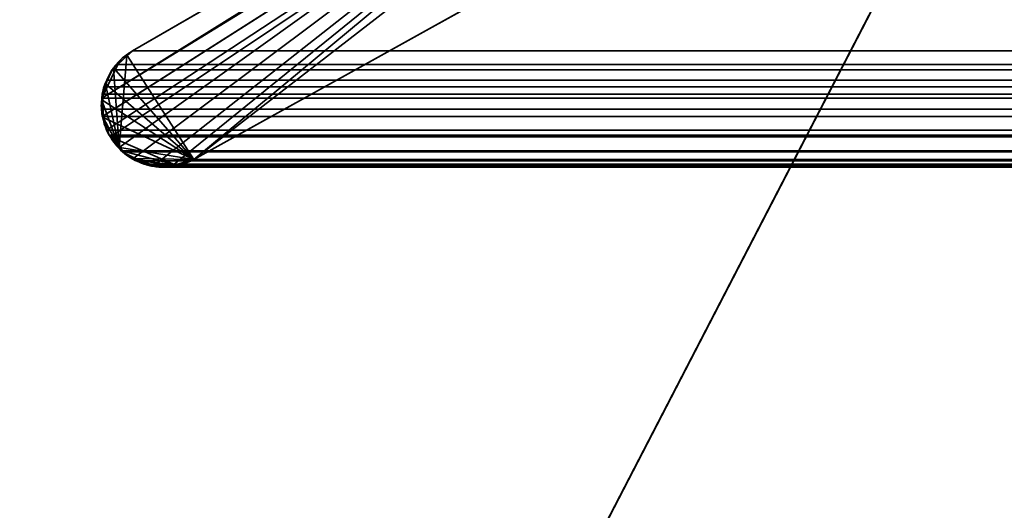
# Model space of a CAD drawing. Header units: millimetres. Extents: x -603 to 3703, y -115 to 193.
# Tile 453 of 656: x 1031.86 to 1037.74, y -6.8 to -3.86. Entities that reach past the tile are written whole.
import ezdxf

# ---------------------------------------------------------------- set-up
doc = ezdxf.new("R2010")
doc.units = ezdxf.units.MM
doc.layers.add('152', color=7, linetype='Continuous', true_color=0xffffff)

# ---------------------------------------------------------------- blocks, each defined once
blk = doc.blocks.new('UG_SURFACE_002')
at = {"layer": '152', "color": 252, "linetype": 'Continuous', "lineweight": 35}
for points in [[(2165, -18, 2212.25), (2165, 174.4, 2212.25), (835, 174.4, 2212.25), (835, -18, 2212.25)], [(985, -18, 2062.2499), (985, 174.4, 2062.2499), (2015.0001, 174.4, 2062.2499), (2015.0001, -18, 2062.2499)]]:
    blk.add_3dface(points, dxfattribs=at)
blk = doc.blocks.new('UG_SURFACE_055')
at = {"layer": '152', "color": 252, "linetype": 'Continuous', "lineweight": 35}
for points in [[(1023.5, -29.92, 2023.7501), (1976.5, -29.92, 2023.7501), (1976.5, 14.42, 2023.7501), (1023.5, 14.42, 2023.7501)], [(1025, -29.92, 2022.2499), (1025, 14.42, 2022.2499), (1975, 14.42, 2022.2499), (1975, -29.92, 2022.2499)]]:
    blk.add_3dface(points, dxfattribs=at)
blk = doc.blocks.new('UG_SURFACE_057')
at = {"layer": '152', "color": 252, "linetype": 'Continuous', "lineweight": 35}
for points in [[(1041, 4.0145, -7.75), (1026, 4.0145, -7.75), (1026, -24.9528, -7.75), (1974, -24.9528, -7.75)], [(1026, -24.9528, -8.75), (1026, 4.0145, -8.75), (1041, 4.0145, -8.75)], [(1041, 4.0145, -8.75), (1959, 4.0145, -8.75), (1026, -24.9528, -8.75)], [(1959, 4.0145, -8.75), (1974, 4.0145, -8.75), (1974, -24.9528, -8.75), (1026, -24.9528, -8.75)]]:
    blk.add_3dface(points, dxfattribs=at)
blk = doc.blocks.new('UG_SURFACE_092')
at = {"layer": '152', "color": 7, "linetype": 'Continuous', "lineweight": 35}
for points in [[(1040.2764, -0.597, -8.75), (1032.8995, -4.6975, -8.75), (1037.2902, -1.2961, -8.75), (1039.4056, -0.0688, -8.75)], [(1039.4056, -0.0688, 2007.8444), (1037.2902, -1.2961, 2009.9597), (1032.8995, -4.6975, 2014.3504), (1040.2764, -0.597, 2006.9735)], [(1040.2764, -0.597, 2006.9735), (1032.8995, -4.6975, 2014.3504), (1032.8995, -4.6975, -8.75), (1040.2764, -0.597, -8.75)], [(1036.3175, -1.8586, -8.75), (1036.3632, -1.8237, -8.75), (1037.2902, -1.2961, -8.75), (1032.8995, -4.6975, -8.75)], [(1032.8995, -4.6975, 2014.3504), (1037.2902, -1.2961, 2009.9597), (1036.3175, -1.8586, 2010.9324)], [(1032.4529, -4.6262, 2014.797), (1036.3175, -1.8586, 2010.9324), (1032.5317, -4.0486, 2014.7183), (1032.4993, -4.0777, 2014.7507)], [(1036.3175, -1.8586, 2010.9324), (1032.4529, -4.6262, 2014.797), (1032.4779, -4.6566, 2014.7722), (1032.5418, -4.6873, 2014.7083)], [(1032.5009, -4.0763, -8.75), (1032.5317, -4.0486, -8.75), (1036.3175, -1.8586, -8.75), (1032.8995, -4.6975, -8.75)], [(1032.5317, -4.0486, 2014.7183), (1036.3175, -1.8586, 2010.9324), (1036.3175, -1.8586, -8.75), (1032.5317, -4.0486, -8.75)], [(1036.3175, -1.8586, 2010.9324), (1032.5418, -4.6873, 2014.7083), (1032.6461, -4.7372, 2014.6039), (1032.6587, -4.7364, 2014.5912)], [(1032.6587, -4.7364, 2014.5912), (1032.7802, -4.728, 2014.4699), (1036.3175, -1.8586, 2010.9324)], [(1036.3175, -1.8586, 2010.9324), (1032.7802, -4.728, 2014.4699), (1032.8406, -4.7238, 2014.4095), (1032.8995, -4.6975, 2014.3504)], [(1032.5009, -4.0763, -8.75), (1032.4993, -4.0777, 2014.7507), (1032.5317, -4.0486, 2014.7183)], [(1032.5317, -4.0486, 2014.7183), (1032.5317, -4.0486, -8.75), (1032.5009, -4.0763, -8.75)], [(1032.4993, -4.0777, 2014.7507), (1032.5009, -4.0763, -8.75), (1032.4179, -4.1507, -8.75)], [(1032.8995, -4.6975, -8.75), (1032.4179, -4.1507, -8.75), (1032.5009, -4.0763, -8.75)], [(1032.4179, -4.1507, -8.75), (1032.418, -4.1509, 2014.832), (1032.4993, -4.0777, 2014.7507)], [(1032.4529, -4.6262, 2014.797), (1032.4993, -4.0777, 2014.7507), (1032.418, -4.1509, 2014.832)], [(1032.418, -4.1509, 2014.832), (1032.4166, -4.1522, 2014.8335), (1032.3712, -4.2465, 2014.8787), (1032.4529, -4.6262, 2014.797)], [(1032.4173, -4.1512, -8.75), (1032.3712, -4.2465, 2014.8787), (1032.4166, -4.1522, 2014.8335)], [(1032.4173, -4.1512, -8.75), (1032.3718, -4.2453, -8.75), (1032.3712, -4.2465, 2014.8787)], [(1032.3718, -4.2453, -8.75), (1032.4173, -4.1512, -8.75), (1032.4179, -4.1507, -8.75), (1032.8995, -4.6975, -8.75)], [(1032.4166, -4.1522, 2014.8335), (1032.418, -4.1509, 2014.832), (1032.4179, -4.1507, -8.75), (1032.4173, -4.1512, -8.75)], [(1032.4529, -4.6262, 2014.797), (1032.3712, -4.2465, 2014.8787), (1032.359, -4.2719, 2014.8911), (1032.3495, -4.3457, 2014.9007)], [(1032.3541, -4.3454, -8.75), (1032.3495, -4.3457, 2014.9007), (1032.359, -4.2719, 2014.8911)], [(1032.8995, -4.6975, -8.75), (1032.3541, -4.3454, -8.75), (1032.359, -4.2719, -8.75), (1032.3718, -4.2453, -8.75)], [(1032.359, -4.2719, 2014.8911), (1032.359, -4.2719, -8.75), (1032.3541, -4.3454, -8.75)], [(1032.3712, -4.2465, 2014.8787), (1032.3718, -4.2453, -8.75), (1032.359, -4.2719, -8.75)], [(1032.359, -4.2719, -8.75), (1032.359, -4.2719, 2014.8911), (1032.3712, -4.2465, 2014.8787)], [(1032.3566, -4.4464, 2014.8933), (1032.3454, -4.3771, 2014.9047), (1032.3541, -4.3454, -8.75)], [(1032.3454, -4.3771, 2014.9047), (1032.3495, -4.3457, 2014.9007), (1032.3541, -4.3454, -8.75)], [(1032.4529, -4.6262, 2014.797), (1032.3495, -4.3457, 2014.9007), (1032.3454, -4.3771, 2014.9047), (1032.3566, -4.4464, 2014.8933)], [(1032.3541, -4.3454, -8.75), (1032.349, -4.4241, -8.75), (1032.3566, -4.4464, 2014.8933)], [(1032.3565, -4.4464, -8.75), (1032.349, -4.4241, -8.75), (1032.3541, -4.3454, -8.75), (1032.8995, -4.6975, -8.75)], [(1032.349, -4.4241, -8.75), (1032.3565, -4.4464, -8.75), (1032.3566, -4.4464, 2014.8933)], [(1032.3565, -4.4464, -8.75), (1032.3923, -4.5523, -8.75), (1032.3923, -4.5523, 2014.8578)], [(1032.3923, -4.5523, 2014.8578), (1032.3627, -4.4839, 2014.8873), (1032.3565, -4.4464, -8.75)], [(1032.3627, -4.4839, 2014.8873), (1032.3566, -4.4464, 2014.8933), (1032.3565, -4.4464, -8.75)], [(1032.8995, -4.6975, -8.75), (1032.4558, -4.6258, -8.75), (1032.3923, -4.5523, -8.75), (1032.3565, -4.4464, -8.75)], [(1032.3566, -4.4464, 2014.8933), (1032.3627, -4.4839, 2014.8873), (1032.3923, -4.5523, 2014.8578), (1032.4529, -4.6262, 2014.797)], [(1032.3923, -4.5523, -8.75), (1032.4558, -4.6258, -8.75), (1032.4529, -4.6262, 2014.797)], [(1032.4529, -4.6262, 2014.797), (1032.3923, -4.5523, 2014.8578), (1032.3923, -4.5523, -8.75)], [(1032.4779, -4.6566, 2014.7722), (1032.4529, -4.6262, 2014.797), (1032.4558, -4.6258, -8.75)], [(1032.4558, -4.6258, -8.75), (1032.4929, -4.6686, -8.75), (1032.4779, -4.6566, 2014.7722)], [(1032.5419, -4.693, -8.75), (1032.4929, -4.6686, -8.75), (1032.4558, -4.6258, -8.75), (1032.8995, -4.6975, -8.75)], [(1032.5418, -4.6873, 2014.7083), (1032.4779, -4.6566, 2014.7722), (1032.4929, -4.6686, -8.75)], [(1032.4929, -4.6686, -8.75), (1032.5419, -4.693, -8.75), (1032.5418, -4.6873, 2014.7083)], [(1032.6461, -4.7372, 2014.6039), (1032.5418, -4.6873, 2014.7083), (1032.5419, -4.693, -8.75)], [(1032.5419, -4.693, -8.75), (1032.6157, -4.7299, -8.75), (1032.6461, -4.7372, 2014.6039)], [(1032.5419, -4.693, -8.75), (1032.8995, -4.6975, -8.75), (1032.7798, -4.7371, -8.75)], [(1032.7798, -4.7371, -8.75), (1032.7679, -4.7411, -8.75), (1032.6593, -4.7331, -8.75), (1032.5419, -4.693, -8.75)], [(1032.6593, -4.7331, -8.75), (1032.6157, -4.7299, -8.75), (1032.5419, -4.693, -8.75)], [(1032.7798, -4.7371, -8.75), (1032.8995, -4.6975, -8.75), (1032.8995, -4.6975, 2014.3504)], [(1032.8995, -4.6975, 2014.3504), (1032.8406, -4.7238, 2014.4095), (1032.7798, -4.7371, -8.75)], [(1032.6157, -4.7299, -8.75), (1032.6593, -4.7331, -8.75), (1032.6587, -4.7364, 2014.5912)], [(1032.6587, -4.7364, 2014.5912), (1032.6461, -4.7372, 2014.6039), (1032.6157, -4.7299, -8.75)], [(1032.7802, -4.728, 2014.4699), (1032.6587, -4.7364, 2014.5912), (1032.6593, -4.7331, -8.75)], [(1032.6593, -4.7331, -8.75), (1032.7679, -4.7411, -8.75), (1032.7802, -4.728, 2014.4699)], [(1032.7679, -4.7411, -8.75), (1032.7798, -4.7371, -8.75), (1032.7802, -4.728, 2014.4699)], [(1032.8406, -4.7238, 2014.4095), (1032.7802, -4.728, 2014.4699), (1032.7798, -4.7371, -8.75)]]:
    blk.add_3dface(points, dxfattribs=at)
blk = doc.blocks.new('UG_SURFACE_093')
at = {"layer": '152', "color": 7, "linetype": 'Continuous', "lineweight": 35}
for points in [[(1040.2764, -0.597, 2006.9735), (1032.8995, -4.6975, 2014.3504), (1037.2902, -1.2961, 2009.9597), (1039.4056, -0.0688, 2007.8444)], [(1959.7236, -0.597, 2006.9735), (1967.1005, -4.6975, 2014.3504), (1032.8995, -4.6975, 2014.3504), (1040.2764, -0.597, 2006.9735)], [(1032.3519, -4.4412, 2014.8981), (1032.3462, -4.3976, 2014.9038), (1032.3497, -4.3306, 2014.9002), (1037.2902, -1.2961, 2009.9597)], [(1036.3175, -1.8586, 2010.9324), (1037.2902, -1.2961, 2009.9597), (1032.3497, -4.3306, 2014.9002)], [(1037.2902, -1.2961, 2009.9597), (1032.352, -4.4415, 2014.8981), (1032.3519, -4.4412, 2014.8981)], [(1032.3775, -4.5229, 2014.8726), (1032.352, -4.4415, 2014.8981), (1037.2902, -1.2961, 2009.9597)], [(1037.2902, -1.2961, 2009.9597), (1032.3998, -4.5617, 2014.8501), (1032.3923, -4.5523, 2014.8578), (1032.3775, -4.5229, 2014.8726)], [(1032.3998, -4.5617, 2014.8501), (1037.2902, -1.2961, 2009.9597), (1032.8995, -4.6975, 2014.3504), (1032.787, -4.7307, 2014.4629)], [(1032.3497, -4.3306, 2014.9002), (1032.4445, -4.1297, 2014.8056), (1032.5317, -4.0486, 2014.7183), (1036.3175, -1.8586, 2010.9324)], [(1967.4683, -4.0486, 2014.7183), (1963.6825, -1.8586, 2010.9324), (1036.3175, -1.8586, 2010.9324), (1032.5317, -4.0486, 2014.7183)], [(1032.4445, -4.1297, 2014.8056), (1967.5566, -4.1271, 2014.8067), (1967.4683, -4.0486, 2014.7183)], [(1967.4683, -4.0486, 2014.7183), (1032.5317, -4.0486, 2014.7183), (1032.4445, -4.1297, 2014.8056)], [(1032.3807, -4.223, 2014.8692), (1032.4095, -4.1622, 2014.8404), (1032.4445, -4.1297, 2014.8056), (1032.3497, -4.3306, 2014.9002)], [(1032.3807, -4.223, 2014.8692), (1967.6208, -4.2216, 2014.8709), (1967.5806, -4.1484, 2014.8306)], [(1032.4095, -4.1622, 2014.8404), (1032.3807, -4.223, 2014.8692), (1967.5806, -4.1484, 2014.8306)], [(1032.4095, -4.1622, 2014.8404), (1967.5806, -4.1484, 2014.8306), (1967.5566, -4.1271, 2014.8067)], [(1967.5566, -4.1271, 2014.8067), (1032.4445, -4.1297, 2014.8056), (1032.4095, -4.1622, 2014.8404)], [(1032.3497, -4.3306, 2014.9002), (1032.351, -4.3071, 2014.899), (1032.3613, -4.2638, 2014.8888), (1032.3807, -4.223, 2014.8692)], [(1032.3613, -4.2638, 2014.8888), (1967.6298, -4.2376, 2014.8797), (1967.6208, -4.2216, 2014.8709)], [(1967.6208, -4.2216, 2014.8709), (1032.3807, -4.223, 2014.8692), (1032.3613, -4.2638, 2014.8888)], [(1032.3613, -4.2638, 2014.8888), (1967.6521, -4.3284, 2014.9021), (1967.6298, -4.2376, 2014.8797)], [(1032.3613, -4.2638, 2014.8888), (1032.351, -4.3071, 2014.899), (1967.6521, -4.3284, 2014.9021)], [(1967.6522, -4.3304, 2014.9021), (1032.3497, -4.3306, 2014.9002), (1032.3462, -4.3976, 2014.9038)], [(1032.3462, -4.3976, 2014.9038), (1032.3519, -4.4412, 2014.8981), (1967.6522, -4.3304, 2014.9021)], [(1032.351, -4.3071, 2014.899), (1032.3497, -4.3306, 2014.9002), (1967.6522, -4.3304, 2014.9021)], [(1032.351, -4.3071, 2014.899), (1967.6522, -4.3304, 2014.9021), (1967.6521, -4.3284, 2014.9021)], [(1967.6546, -4.3759, 2014.9047), (1967.6522, -4.3304, 2014.9021), (1032.3519, -4.4412, 2014.8981)], [(1967.6546, -4.3759, 2014.9047), (1032.3519, -4.4412, 2014.8981), (1032.352, -4.4415, 2014.8981)], [(1032.352, -4.4415, 2014.8981), (1967.6461, -4.441, 2014.8962), (1967.6546, -4.3759, 2014.9047)], [(1967.6433, -4.4634, 2014.8933), (1967.6461, -4.441, 2014.8962), (1032.352, -4.4415, 2014.8981)], [(1032.352, -4.4415, 2014.8981), (1967.6129, -4.5429, 2014.8628), (1967.6433, -4.4634, 2014.8933)], [(1967.6129, -4.5429, 2014.8628), (1032.352, -4.4415, 2014.8981), (1032.3775, -4.5229, 2014.8726)], [(1032.3775, -4.5229, 2014.8726), (1032.3923, -4.5523, 2014.8578), (1967.6077, -4.5523, 2014.8578)], [(1967.6077, -4.5523, 2014.8578), (1967.6129, -4.5429, 2014.8628), (1032.3775, -4.5229, 2014.8726)], [(1032.3998, -4.5617, 2014.8501), (1967.6002, -4.5617, 2014.8501), (1967.6077, -4.5523, 2014.8578), (1032.3923, -4.5523, 2014.8578)], [(1032.4683, -4.6469, 2014.7817), (1032.3998, -4.5617, 2014.8501), (1032.787, -4.7307, 2014.4629)], [(1032.4683, -4.6469, 2014.7817), (1967.5317, -4.6469, 2014.7817), (1967.6002, -4.5617, 2014.8501), (1032.3998, -4.5617, 2014.8501)], [(1032.787, -4.7307, 2014.4629), (1032.5671, -4.706, 2014.6828), (1032.4723, -4.6518, 2014.7777), (1032.4683, -4.6469, 2014.7817)], [(1967.5277, -4.6518, 2014.7777), (1032.4683, -4.6469, 2014.7817), (1032.4723, -4.6518, 2014.7777)], [(1967.5277, -4.6518, 2014.7777), (1967.5317, -4.6469, 2014.7817), (1032.4683, -4.6469, 2014.7817)], [(1967.5277, -4.6518, 2014.7777), (1032.4723, -4.6518, 2014.7777), (1032.5671, -4.706, 2014.6828)], [(1032.5671, -4.706, 2014.6828), (1967.4342, -4.7114, 2014.6842), (1967.5277, -4.6518, 2014.7777)], [(1032.6767, -4.735, 2014.5733), (1032.6014, -4.7255, 2014.6487), (1032.5671, -4.706, 2014.6828), (1032.787, -4.7307, 2014.4629)], [(1967.4321, -4.7126, 2014.6821), (1032.5671, -4.706, 2014.6828), (1032.6014, -4.7255, 2014.6487)], [(1967.4321, -4.7126, 2014.6821), (1967.4342, -4.7114, 2014.6842), (1032.5671, -4.706, 2014.6828)], [(1032.787, -4.7307, 2014.4629), (1032.8995, -4.6975, 2014.3504), (1967.1005, -4.6975, 2014.3504)], [(1967.1005, -4.6975, 2014.3504), (1967.2132, -4.7292, 2014.4632), (1032.787, -4.7307, 2014.4629)], [(1967.4321, -4.7126, 2014.6821), (1032.6014, -4.7255, 2014.6487), (1032.6767, -4.735, 2014.5733)], [(1032.6767, -4.735, 2014.5733), (1967.3229, -4.7332, 2014.5729), (1967.4321, -4.7126, 2014.6821)], [(1032.787, -4.7307, 2014.4629), (1032.7438, -4.7435, 2014.5061), (1032.6767, -4.735, 2014.5733)], [(1967.2657, -4.744, 2014.5156), (1967.3229, -4.7332, 2014.5729), (1032.6767, -4.735, 2014.5733)], [(1967.2657, -4.744, 2014.5156), (1032.6767, -4.735, 2014.5733), (1032.7438, -4.7435, 2014.5061)], [(1032.7438, -4.7435, 2014.5061), (1967.2132, -4.7292, 2014.4632), (1967.2657, -4.744, 2014.5156)], [(1032.7438, -4.7435, 2014.5061), (1032.787, -4.7307, 2014.4629), (1967.2132, -4.7292, 2014.4632)]]:
    blk.add_3dface(points, dxfattribs=at)
blk = doc.blocks.new('UG_SURFACE_199')
at = {"layer": '152', "color": 35, "linetype": 'Continuous', "lineweight": 35}
for points in [[(1971, -34, 2019.0001), (1971, 0, 2019.0001), (1029, -15.75, 2019.0001), (1029, -28.25, 2019.0001)], [(1971, 0, 2019.0001), (1029, 0, 2019.0001), (1029, -15.75, 2019.0001)], [(1971, -2), (1971, -34), (1029, -28.25), (1029, -15.75)], [(1029, -15.75), (1029, -2), (1971, -2)]]:
    blk.add_3dface(points, dxfattribs=at)

msp = doc.modelspace()

# ---------------------------------------------------------------- linework, layer by layer
at = {"layer": '152', "linetype": 'Continuous', "lineweight": -3}
for p, q in [((1040.2764, -0.597, -8.75), (1032.8995, -4.6975, -8.75)), ((1032.8995, -4.6975, 2014.3505), (1040.2764, -0.597, 2006.9736)), ((1040.2764, -0.597, 2006.9736), (1032.8995, -4.6975, 2014.3505)), ((1032.5317, -4.0486, 2014.7183), (1036.3175, -1.8586, 2010.9325)), ((1032.5317, -4.0486, 2014.7183), (1036.3175, -1.8586, 2010.9325)), ((1032.5317, -4.0486, -8.75), (1036.3175, -1.8586, -8.75)), ((1967.4683, -4.0486, 2014.7183), (1032.5317, -4.0486, 2014.7183)), ((1032.5317, -4.0486, 2014.7183), (1032.5317, -4.0486, -8.75)), ((1967.6078, -4.5523, 2014.8578), (1032.3922, -4.5523, 2014.8578)), ((1032.3922, -4.5523, 2014.8578), (1032.3922, -4.5523, -8.75)), ((1967.1005, -4.6975, 2014.3505), (1032.8995, -4.6975, 2014.3505)), ((1032.8995, -4.6975, 2014.3505), (1032.8995, -4.6975, -8.75))]:
    msp.add_line(p, q, dxfattribs=at)
for points in [[(1032.5317, -4.0486, -8.75), (1032.3558, -4.1502, -8.75), (1032.2935, -4.3746, -8.75), (1032.3922, -4.5523, -8.75)], [(1032.5317, -4.0486, 2014.7183), (1032.3558, -4.1502, 2014.8942), (1032.2935, -4.3746, 2014.9565), (1032.3922, -4.5523, 2014.8578)], [(1032.3922, -4.5523, -8.75), (1032.492, -4.7325, -8.75), (1032.7193, -4.7973, -8.75), (1032.8995, -4.6975, -8.75)], [(1032.3922, -4.5523, 2014.8578), (1032.492, -4.7325, 2014.758), (1032.7193, -4.7973, 2014.5307), (1032.8995, -4.6975, 2014.3505)]]:
    msp.add_open_spline(points, degree=3, dxfattribs=at)
for points, knots in [([(1032.5317, -4.0486, 2014.7183), (1032.5115, -4.0603, 2014.7385), (1032.4918, -4.0742, 2014.7582), (1032.4639, -4.0984, 2014.7861), (1032.4549, -4.1071, 2014.7951), (1032.4332, -4.1303, 2014.8168), (1032.4208, -4.1456, 2014.8292), (1032.3896, -4.1917, 2014.8604), (1032.3726, -4.2263, 2014.8774), (1032.3571, -4.2778, 2014.8929), (1032.3536, -4.2923, 2014.8964), (1032.3458, -4.3365, 2014.9042), (1032.3441, -4.3675, 2014.9059), (1032.3472, -4.4123, 2014.9028), (1032.3492, -4.4269, 2014.9008), (1032.3573, -4.47, 2014.8927), (1032.3663, -4.4977, 2014.8837), (1032.3821, -4.5331, 2014.8679), (1032.387, -4.5429, 2014.863), (1032.3922, -4.5523, 2014.8578)], [0, 0, 0, 0, 0.145165, 0.145165, 0.217416, 0.217416, 0.32575, 0.32575, 0.519474, 0.519474, 0.590834, 0.590834, 0.733994, 0.733994, 0.803146, 0.803146, 0.943858, 0.943858, 1, 1, 1, 1]), ([(1032.3922, -4.5523, 2014.8578), (1032.4141, -4.5919, 2014.8359), (1032.4421, -4.6254, 2014.8079), (1032.5117, -4.6864, 2014.7383), (1032.5562, -4.7106, 2014.6938), (1032.6478, -4.7408, 2014.6022), (1032.6962, -4.7467, 2014.5538), (1032.7968, -4.7399, 2014.4532), (1032.8501, -4.7248, 2014.3999), (1032.8995, -4.6975, 2014.3505)], [0, 0, 0, 0, 0.194489, 0.194489, 0.448598, 0.448598, 0.709351, 0.709351, 1, 1, 1, 1])]:
    msp.add_open_spline(points, degree=3, knots=knots, dxfattribs=at)

# ---------------------------------------------------------------- block references
for name in ['UG_SURFACE_002', 'UG_SURFACE_057', 'UG_SURFACE_055', 'UG_SURFACE_092', 'UG_SURFACE_093', 'UG_SURFACE_199']:
    msp.add_blockref(name, (0, 0), dxfattribs=at)

doc.saveas('drawing.dxf')
